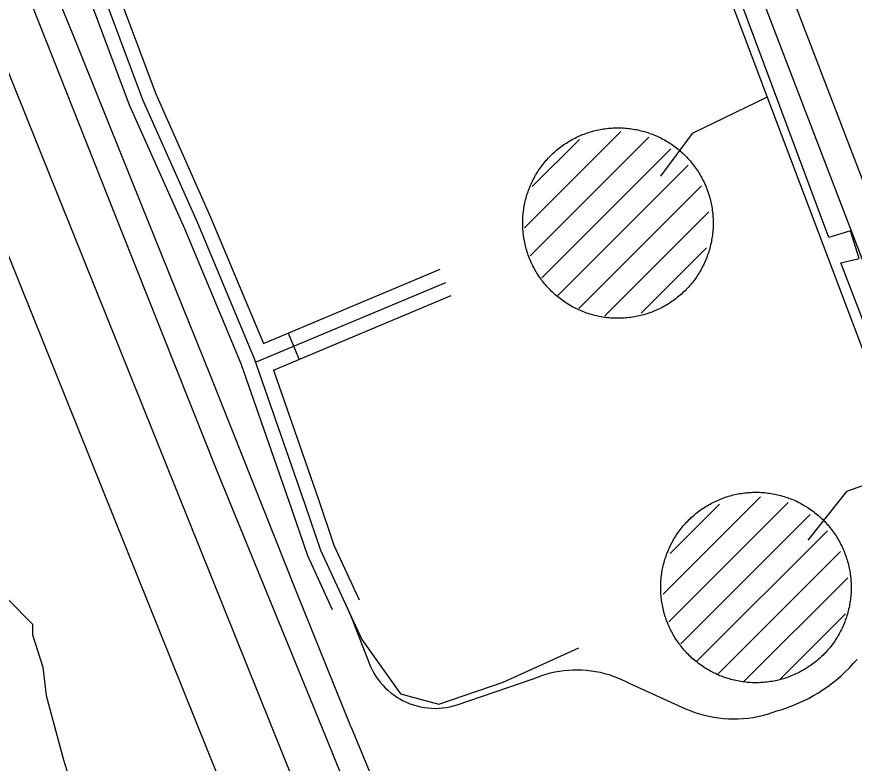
# Model space of a CAD drawing. Extents: x 3694830 to 3732949, y 415201 to 440970.
# Drawn here: x 3710912 to 3711792, y 428387 to 429171 of the extents above; entities that cross this region are included whole.
import ezdxf

# ---------------------------------------------------------------- set-up
doc = ezdxf.new("R2010")
doc.units = 0
for name, color, linetype in [('V-DOMW-TANK', 7, 'Continuous'), ('V-ROAD-CNTR', 7, 'Continuous'), ('V-SITE-OTLN', 7, 'Continuous'), ('V-SITE-VEGE', 7, 'Continuous'), ('V-UTIL-LINE', 7, 'Continuous')]:
    doc.layers.add(name, color=color, linetype=linetype)

msp = doc.modelspace()

# ---------------------------------------------------------------- linework, layer by layer
at = {"layer": 'V-DOMW-TANK'}
for p, q in [((3711445.26, 428949.52), (3711546.45, 429050.71)), ((3711451.21, 428920.11), (3711575.9, 429044.8)), ((3711453.3, 428992.91), (3711502.93, 429042.54)), ((3711463.43, 428896.97), (3711599.02, 429032.56)), ((3711480.41, 428878.6), (3711617.35, 429015.54)), ((3711502.2, 428865.03), (3711631.03, 428993.87)), ((3711529.66, 428857.14), (3711638.85, 428966.33)), ((3711567.7, 428859.82), (3711636.47, 428928.59)), ((3711590.93, 428564.86), (3711693.09, 428667.02)), ((3711597.04, 428535.61), (3711722.36, 428660.93)), ((3711598.4, 428607.68), (3711650.2, 428659.48)), ((3711609.38, 428512.59), (3711745.37, 428648.58)), ((3711626.46, 428494.32), (3711763.61, 428631.47)), ((3711648.25, 428480.76), (3711777.2, 428609.71)), ((3711675.84, 428472.99), (3711784.92, 428582.07)), ((3711714.04, 428475.83), (3711782.35, 428544.14))]:
    msp.add_line(p, q, dxfattribs=at)
for points in [[(3711445.62, 428975.78), (3711446, 428977.48), (3711446.42, 428979.18), (3711446.86, 428980.87), (3711447.33, 428982.55), (3711447.84, 428984.23), (3711448.37, 428985.89), (3711448.93, 428987.54), (3711449.52, 428989.18), (3711450.14, 428990.82), (3711450.78, 428992.44), (3711451.46, 428994.05), (3711452.16, 428995.65), (3711452.89, 428997.24), (3711453.65, 428998.81), (3711454.43, 429000.37), (3711455.24, 429001.92), (3711456.08, 429003.45), (3711456.95, 429004.96), (3711457.84, 429006.46), (3711458.76, 429007.95), (3711459.7, 429009.42), (3711460.67, 429010.87), (3711461.67, 429012.31), (3711462.68, 429013.72), (3711463.73, 429015.12), (3711464.8, 429016.51), (3711465.89, 429017.87), (3711467, 429019.21), (3711468.14, 429020.54), (3711469.31, 429021.84), (3711470.49, 429023.12), (3711471.7, 429024.38), (3711472.93, 429025.63), (3711474.18, 429026.84), (3711475.45, 429028.04), (3711476.74, 429029.22), (3711478.05, 429030.37), (3711479.38, 429031.5), (3711480.73, 429032.6), (3711482.1, 429033.68), (3711483.5, 429034.74), (3711484.9, 429035.78), (3711486.33, 429036.79), (3711487.77, 429037.77), (3711489.23, 429038.73), (3711490.71, 429039.66), (3711492.2, 429040.57), (3711493.71, 429041.45), (3711495.23, 429042.3), (3711496.77, 429043.13), (3711498.32, 429043.93), (3711499.89, 429044.7), (3711501.46, 429045.45), (3711503.06, 429046.16), (3711504.66, 429046.85), (3711506.28, 429047.52), (3711507.9, 429048.15), (3711509.54, 429048.76), (3711511.19, 429049.33), (3711512.85, 429049.88), (3711514.52, 429050.4), (3711516.19, 429050.89), (3711517.88, 429051.35), (3711519.57, 429051.78), (3711521.27, 429052.18), (3711522.97, 429052.55), (3711524.69, 429052.9), (3711526.41, 429053.21), (3711528.13, 429053.49), (3711529.86, 429053.74), (3711531.59, 429053.96), (3711533.32, 429054.15), (3711535.06, 429054.31), (3711536.8, 429054.44), (3711538.55, 429054.54), (3711540.29, 429054.61), (3711542.04, 429054.65), (3711543.79, 429054.66), (3711545.53, 429054.64), (3711547.28, 429054.59), (3711549.02, 429054.5), (3711550.76, 429054.39), (3711552.5, 429054.25), (3711554.24, 429054.08), (3711555.98, 429053.87), (3711557.71, 429053.64), (3711559.43, 429053.37), (3711561.15, 429053.08), (3711562.87, 429052.75), (3711564.58, 429052.4), (3711566.28, 429052.01), (3711567.98, 429051.6), (3711569.67, 429051.15), (3711571.35, 429050.68), (3711573.02, 429050.18), (3711574.68, 429049.65), (3711576.34, 429049.09), (3711577.98, 429048.5), (3711579.62, 429047.88), (3711581.24, 429047.23)], [(3711581.24, 429047.23), (3711582.85, 429046.56), (3711584.44, 429045.86), (3711586.03, 429045.13), (3711587.61, 429044.37), (3711589.16, 429043.58), (3711590.71, 429042.77), (3711592.24, 429041.93), (3711593.76, 429041.07), (3711595.26, 429040.18), (3711596.75, 429039.26), (3711598.21, 429038.31), (3711599.67, 429037.34), (3711601.1, 429036.35), (3711602.52, 429035.33), (3711603.92, 429034.29), (3711605.3, 429033.22), (3711606.67, 429032.13), (3711608.01, 429031.01), (3711609.33, 429029.87), (3711610.63, 429028.71), (3711611.92, 429027.53), (3711613.18, 429026.32), (3711614.42, 429025.09), (3711615.64, 429023.84), (3711616.84, 429022.57), (3711618.01, 429021.28), (3711619.16, 429019.96), (3711620.29, 429018.63), (3711621.4, 429017.28), (3711622.48, 429015.91), (3711623.54, 429014.52), (3711624.57, 429013.11), (3711625.58, 429011.69), (3711626.56, 429010.24), (3711627.52, 429008.78), (3711628.46, 429007.31), (3711629.36, 429005.82), (3711630.24, 429004.31), (3711631.1, 429002.79), (3711631.93, 429001.25), (3711632.72, 428999.7), (3711633.5, 428998.13), (3711634.24, 428996.55), (3711634.96, 428994.96), (3711635.65, 428993.35), (3711636.31, 428991.74), (3711636.95, 428990.11), (3711637.55, 428988.47), (3711638.13, 428986.83), (3711638.68, 428985.17), (3711639.2, 428983.5), (3711639.69, 428981.82), (3711640.15, 428980.14), (3711640.58, 428978.45), (3711640.98, 428976.75), (3711641.35, 428975.04), (3711641.69, 428973.33), (3711642, 428971.61), (3711642.29, 428969.89), (3711642.54, 428968.16)], [(3711539.54, 428854.64), (3711537.79, 428854.72), (3711536.05, 428854.83), (3711534.31, 428854.97), (3711532.57, 428855.15), (3711530.84, 428855.35), (3711529.11, 428855.59), (3711527.38, 428855.85), (3711525.66, 428856.15), (3711523.94, 428856.47), (3711522.23, 428856.83), (3711520.53, 428857.21), (3711518.83, 428857.62), (3711517.14, 428858.07), (3711515.46, 428858.54), (3711513.79, 428859.04), (3711512.13, 428859.57), (3711510.47, 428860.13), (3711508.83, 428860.72), (3711507.2, 428861.34), (3711505.58, 428861.99), (3711503.96, 428862.66), (3711502.37, 428863.36), (3711500.78, 428864.09), (3711499.21, 428864.85), (3711497.65, 428865.64), (3711496.1, 428866.45), (3711494.57, 428867.29), (3711493.05, 428868.15), (3711491.55, 428869.04), (3711490.07, 428869.96), (3711488.6, 428870.91), (3711487.14, 428871.88), (3711485.71, 428872.87), (3711484.29, 428873.89), (3711482.89, 428874.93), (3711481.51, 428876), (3711480.15, 428877.09), (3711478.8, 428878.21), (3711477.48, 428879.35), (3711476.18, 428880.51), (3711474.89, 428881.7), (3711473.63, 428882.9), (3711472.39, 428884.13), (3711471.17, 428885.38), (3711469.98, 428886.65), (3711468.8, 428887.94), (3711467.65, 428889.26), (3711466.52, 428890.59), (3711465.41, 428891.94), (3711464.33, 428893.31), (3711463.27, 428894.7), (3711462.24, 428896.11), (3711461.23, 428897.53), (3711460.25, 428898.98), (3711459.29, 428900.44), (3711458.36, 428901.91), (3711457.45, 428903.4), (3711456.57, 428904.91), (3711455.71, 428906.43), (3711454.89, 428907.97), (3711454.09, 428909.53), (3711453.31, 428911.09), (3711452.57, 428912.67), (3711451.85, 428914.26), (3711451.16, 428915.86), (3711450.5, 428917.48), (3711449.86, 428919.11), (3711449.26, 428920.74), (3711448.68, 428922.39), (3711448.14, 428924.05), (3711447.62, 428925.72), (3711447.12, 428927.4), (3711446.67, 428929.08), (3711446.23, 428930.77), (3711445.83, 428932.47), (3711445.46, 428934.18), (3711445.12, 428935.89), (3711444.81, 428937.61), (3711444.53, 428939.33), (3711444.27, 428941.06), (3711444.05, 428942.79), (3711443.86, 428944.53), (3711443.7, 428946.27), (3711443.57, 428948.01), (3711443.47, 428949.75), (3711443.4, 428951.5), (3711443.36, 428953.24), (3711443.35, 428954.99), (3711443.38, 428956.73), (3711443.43, 428958.48), (3711443.51, 428960.22), (3711443.62, 428961.97), (3711443.77, 428963.71), (3711443.94, 428965.44), (3711444.15, 428967.18), (3711444.38, 428968.91), (3711444.65, 428970.63), (3711444.94, 428972.36), (3711445.27, 428974.07), (3711445.62, 428975.78)], [(3711642.54, 428968.16), (3711642.76, 428966.43), (3711642.95, 428964.69), (3711643.11, 428962.95), (3711643.24, 428961.21), (3711643.34, 428959.47), (3711643.41, 428957.73), (3711643.45, 428955.98), (3711643.46, 428954.23), (3711643.44, 428952.49), (3711643.38, 428950.74), (3711643.3, 428949), (3711643.19, 428947.25), (3711643.04, 428945.51), (3711642.87, 428943.78), (3711642.67, 428942.04), (3711642.43, 428940.31), (3711642.17, 428938.59), (3711641.87, 428936.86), (3711641.55, 428935.15), (3711641.19, 428933.44), (3711640.81, 428931.73), (3711640.39, 428930.04), (3711639.95, 428928.35), (3711639.48, 428926.67), (3711638.98, 428925), (3711638.44, 428923.33), (3711637.88, 428921.68), (3711637.29, 428920.04), (3711636.68, 428918.4), (3711636.03, 428916.78), (3711635.35, 428915.17), (3711634.66, 428913.57), (3711633.92, 428911.98), (3711633.17, 428910.41), (3711632.38, 428908.85), (3711631.57, 428907.31), (3711630.73, 428905.77), (3711629.86, 428904.26), (3711628.97, 428902.76), (3711628.05, 428901.27), (3711627.11, 428899.8), (3711626.14, 428898.35), (3711625.15, 428896.91), (3711624.13, 428895.49), (3711623.08, 428894.1), (3711622.01, 428892.71), (3711620.92, 428891.35), (3711619.81, 428890.01), (3711618.67, 428888.68), (3711617.5, 428887.38), (3711616.32, 428886.1), (3711615.12, 428884.84), (3711613.89, 428883.6), (3711612.64, 428882.38), (3711611.37, 428881.18), (3711610.07, 428880.01), (3711608.76, 428878.85), (3711607.43, 428877.73), (3711606.08, 428876.62), (3711604.71, 428875.54), (3711603.32, 428874.48), (3711601.91, 428873.45), (3711600.48, 428872.44), (3711599.04, 428871.45), (3711597.58, 428870.49), (3711596.11, 428869.56), (3711594.61, 428868.66), (3711593.1, 428867.78), (3711591.58, 428866.92), (3711590.04, 428866.09), (3711588.49, 428865.29), (3711586.93, 428864.52), (3711585.35, 428863.77), (3711583.76, 428863.05), (3711582.15, 428862.36), (3711580.53, 428861.7), (3711578.91, 428861.07), (3711577.27, 428860.46), (3711575.62, 428859.89), (3711573.96, 428859.34), (3711572.3, 428858.82), (3711570.62, 428858.33), (3711568.94, 428857.87), (3711567.24, 428857.44), (3711565.54, 428857.04), (3711563.84, 428856.67), (3711562.12, 428856.33), (3711560.41, 428856.01), (3711558.68, 428855.73), (3711556.96, 428855.48), (3711555.22, 428855.26), (3711553.49, 428855.07), (3711551.75, 428854.91), (3711550.01, 428854.78), (3711548.26, 428854.68), (3711546.52, 428854.61), (3711544.77, 428854.57), (3711543.03, 428854.56), (3711541.28, 428854.58), (3711539.54, 428854.64)], [(3711590.6, 428592.98), (3711590.98, 428594.68), (3711591.4, 428596.38), (3711591.84, 428598.06), (3711592.32, 428599.74), (3711592.82, 428601.42), (3711593.35, 428603.08), (3711593.91, 428604.73), (3711594.5, 428606.38), (3711595.12, 428608.01), (3711595.76, 428609.64), (3711596.44, 428611.24), (3711597.14, 428612.84), (3711597.87, 428614.43), (3711598.63, 428616), (3711599.41, 428617.56), (3711600.22, 428619.11), (3711601.06, 428620.64), (3711601.93, 428622.16), (3711602.82, 428623.66), (3711603.74, 428625.15), (3711604.68, 428626.61), (3711605.65, 428628.07), (3711606.65, 428629.5), (3711607.67, 428630.92), (3711608.71, 428632.32), (3711609.78, 428633.7), (3711610.87, 428635.06), (3711611.98, 428636.41), (3711613.13, 428637.73), (3711614.29, 428639.03), (3711615.47, 428640.32), (3711616.68, 428641.58), (3711617.91, 428642.82), (3711619.16, 428644.04), (3711620.43, 428645.24), (3711621.72, 428646.41), (3711623.03, 428647.56), (3711624.37, 428648.69), (3711625.72, 428649.8), (3711627.09, 428650.88), (3711628.48, 428651.94), (3711629.89, 428652.97), (3711631.31, 428653.98), (3711632.75, 428654.96), (3711634.21, 428655.92), (3711635.69, 428656.85), (3711637.18, 428657.76), (3711638.69, 428658.64), (3711640.21, 428659.49), (3711641.75, 428660.32), (3711643.3, 428661.12), (3711644.87, 428661.9), (3711646.45, 428662.64), (3711648.04, 428663.36), (3711649.64, 428664.05), (3711651.26, 428664.71), (3711652.88, 428665.35), (3711654.52, 428665.95), (3711656.17, 428666.53), (3711657.83, 428667.08), (3711659.5, 428667.59), (3711661.17, 428668.08), (3711662.86, 428668.54), (3711664.55, 428668.97), (3711666.25, 428669.38), (3711667.96, 428669.75), (3711669.67, 428670.09), (3711671.39, 428670.4), (3711673.11, 428670.68), (3711674.84, 428670.93), (3711676.57, 428671.16), (3711678.31, 428671.35), (3711680.04, 428671.51), (3711681.79, 428671.64), (3711683.53, 428671.74), (3711685.27, 428671.81), (3711687.02, 428671.85), (3711688.77, 428671.85), (3711690.51, 428671.84), (3711692.26, 428671.78), (3711694, 428671.7), (3711695.74, 428671.59), (3711697.48, 428671.44), (3711699.22, 428671.27), (3711700.96, 428671.06), (3711702.68, 428670.83), (3711704.41, 428670.57), (3711706.13, 428670.27), (3711707.85, 428669.95), (3711709.56, 428669.59), (3711711.26, 428669.21), (3711712.96, 428668.79), (3711714.65, 428668.35), (3711716.33, 428667.88), (3711718, 428667.37), (3711719.67, 428666.84), (3711721.32, 428666.28), (3711722.96, 428665.69), (3711724.6, 428665.08), (3711726.22, 428664.43)], [(3711726.22, 428664.43), (3711727.83, 428663.75), (3711729.43, 428663.05), (3711731.02, 428662.32), (3711732.59, 428661.56), (3711734.15, 428660.78), (3711735.69, 428659.97), (3711737.23, 428659.13), (3711738.74, 428658.26), (3711740.24, 428657.37), (3711741.73, 428656.45), (3711743.2, 428655.51), (3711744.65, 428654.54), (3711746.08, 428653.54), (3711747.5, 428652.52), (3711748.9, 428651.48), (3711750.28, 428650.41), (3711751.65, 428649.32), (3711752.99, 428648.21), (3711754.31, 428647.07), (3711755.62, 428645.9), (3711756.9, 428644.72), (3711758.16, 428643.51), (3711759.4, 428642.28), (3711760.62, 428641.03), (3711761.82, 428639.76), (3711762.99, 428638.47), (3711764.15, 428637.16), (3711765.27, 428635.83), (3711766.38, 428634.48), (3711767.46, 428633.1), (3711768.52, 428631.72), (3711769.55, 428630.31), (3711770.56, 428628.88), (3711771.54, 428627.44), (3711772.5, 428625.98), (3711773.44, 428624.5), (3711774.35, 428623.01), (3711775.22, 428621.5), (3711776.08, 428619.98), (3711776.91, 428618.44), (3711777.71, 428616.89), (3711778.48, 428615.32), (3711779.23, 428613.75), (3711779.94, 428612.15), (3711780.63, 428610.55), (3711781.3, 428608.93), (3711781.93, 428607.31), (3711782.54, 428605.67), (3711783.11, 428604.02), (3711783.66, 428602.36), (3711784.18, 428600.7), (3711784.67, 428599.02), (3711785.13, 428597.34), (3711785.56, 428595.64), (3711785.96, 428593.94), (3711786.33, 428592.23), (3711786.67, 428590.52), (3711786.98, 428588.8), (3711787.27, 428587.08), (3711787.52, 428585.36)], [(3711684.52, 428471.83), (3711682.77, 428471.91), (3711681.03, 428472.02), (3711679.29, 428472.17), (3711677.55, 428472.34), (3711675.82, 428472.55), (3711674.09, 428472.78), (3711672.36, 428473.04), (3711670.64, 428473.34), (3711668.93, 428473.66), (3711667.22, 428474.02), (3711665.51, 428474.4), (3711663.82, 428474.82), (3711662.13, 428475.26), (3711660.45, 428475.73), (3711658.77, 428476.24), (3711657.11, 428476.77), (3711655.46, 428477.33), (3711653.81, 428477.92), (3711652.18, 428478.54), (3711650.56, 428479.18), (3711648.95, 428479.85), (3711647.35, 428480.56), (3711645.76, 428481.29), (3711644.19, 428482.04), (3711642.63, 428482.83), (3711641.08, 428483.64), (3711639.55, 428484.48), (3711638.03, 428485.35), (3711636.53, 428486.24), (3711635.05, 428487.16), (3711633.58, 428488.1), (3711632.12, 428489.07), (3711630.69, 428490.07), (3711629.27, 428491.09), (3711627.87, 428492.13), (3711626.49, 428493.2), (3711625.13, 428494.29), (3711623.79, 428495.4), (3711622.46, 428496.54), (3711621.16, 428497.71), (3711619.88, 428498.89), (3711618.61, 428500.1), (3711617.37, 428501.33), (3711616.15, 428502.58), (3711614.96, 428503.85), (3711613.78, 428505.14), (3711612.63, 428506.45), (3711611.5, 428507.78), (3711610.39, 428509.13), (3711609.31, 428510.51), (3711608.25, 428511.89), (3711607.22, 428513.3), (3711606.21, 428514.73), (3711605.23, 428516.17), (3711604.27, 428517.63), (3711603.34, 428519.1), (3711602.43, 428520.6), (3711601.55, 428522.1), (3711600.7, 428523.63), (3711599.87, 428525.17), (3711599.07, 428526.72), (3711598.3, 428528.29), (3711597.55, 428529.86), (3711596.83, 428531.46), (3711596.14, 428533.06), (3711595.48, 428534.67), (3711594.85, 428536.3), (3711594.24, 428537.94), (3711593.66, 428539.59), (3711593.12, 428541.25), (3711592.6, 428542.91), (3711592.11, 428544.59), (3711591.65, 428546.27), (3711591.22, 428547.97), (3711590.81, 428549.67), (3711590.44, 428551.37), (3711590.1, 428553.09), (3711589.79, 428554.8), (3711589.51, 428556.53), (3711589.26, 428558.26), (3711589.04, 428559.99), (3711588.85, 428561.72), (3711588.68, 428563.46), (3711588.55, 428565.2), (3711588.45, 428566.95), (3711588.38, 428568.69), (3711588.34, 428570.44), (3711588.33, 428572.18), (3711588.36, 428573.93), (3711588.41, 428575.67), (3711588.49, 428577.42), (3711588.6, 428579.16), (3711588.75, 428580.9), (3711588.92, 428582.64), (3711589.13, 428584.37), (3711589.36, 428586.1), (3711589.63, 428587.83), (3711589.92, 428589.55), (3711590.25, 428591.27), (3711590.6, 428592.98)], [(3711787.52, 428585.36), (3711787.74, 428583.62), (3711787.93, 428581.89), (3711788.09, 428580.15), (3711788.22, 428578.41), (3711788.32, 428576.66), (3711788.39, 428574.92), (3711788.43, 428573.17), (3711788.44, 428571.43), (3711788.42, 428569.68), (3711788.37, 428567.93), (3711788.28, 428566.19), (3711788.17, 428564.45), (3711788.02, 428562.71), (3711787.85, 428560.97), (3711787.65, 428559.24), (3711787.41, 428557.51), (3711787.15, 428555.78), (3711786.85, 428554.06), (3711786.53, 428552.34), (3711786.17, 428550.63), (3711785.79, 428548.93), (3711785.38, 428547.23), (3711784.93, 428545.54), (3711784.46, 428543.86), (3711783.96, 428542.19), (3711783.43, 428540.53), (3711782.86, 428538.87), (3711782.28, 428537.23), (3711781.66, 428535.6), (3711781.01, 428533.97), (3711780.33, 428532.36), (3711779.64, 428530.77), (3711778.9, 428529.18), (3711778.15, 428527.6), (3711777.36, 428526.05), (3711776.55, 428524.5), (3711775.71, 428522.97), (3711774.84, 428521.45), (3711773.95, 428519.95), (3711773.03, 428518.46), (3711772.09, 428517), (3711771.12, 428515.55), (3711770.13, 428514.11), (3711769.11, 428512.69), (3711768.06, 428511.29), (3711767, 428509.91), (3711765.9, 428508.55), (3711764.79, 428507.2), (3711763.65, 428505.88), (3711762.49, 428504.58), (3711761.3, 428503.29), (3711760.1, 428502.03), (3711758.87, 428500.79), (3711757.62, 428499.57), (3711756.35, 428498.37), (3711755.05, 428497.2), (3711753.74, 428496.05), (3711752.41, 428494.92), (3711751.06, 428493.81), (3711749.69, 428492.73), (3711748.3, 428491.67), (3711746.89, 428490.64), (3711745.46, 428489.63), (3711744.02, 428488.65), (3711742.56, 428487.69), (3711741.08, 428486.76), (3711739.59, 428485.85), (3711738.08, 428484.97), (3711736.56, 428484.11), (3711735.02, 428483.29), (3711733.47, 428482.49), (3711731.91, 428481.71), (3711730.33, 428480.97), (3711728.74, 428480.25), (3711727.13, 428479.56), (3711725.52, 428478.9), (3711723.89, 428478.26), (3711722.25, 428477.66), (3711720.6, 428477.08), (3711718.94, 428476.53), (3711717.28, 428476.02), (3711715.6, 428475.52), (3711713.92, 428475.07), (3711712.23, 428474.63), (3711710.52, 428474.23), (3711708.82, 428473.86), (3711707.11, 428473.52), (3711705.39, 428473.21), (3711703.66, 428472.93), (3711701.94, 428472.67), (3711700.21, 428472.45), (3711698.47, 428472.26), (3711696.73, 428472.1), (3711694.99, 428471.97), (3711693.25, 428471.87), (3711691.5, 428471.8), (3711689.75, 428471.76), (3711688.01, 428471.75), (3711686.26, 428471.78), (3711684.52, 428471.83)]]:
    msp.add_lwpolyline(points, dxfattribs=at)
at = {"layer": 'V-ROAD-CNTR'}
msp.add_line((3711196.82, 428838.98), (3711208.44, 428811.32), dxfattribs=at)
for points in [[(3711519.61, 429731.09), (3711879.34, 428793.66), (3711895.96, 428745.34)], [(3711492.18, 429718.83), (3711851.14, 428783.4), (3711901.3, 428637.58), (3711930.49, 428574.5), (3711961.84, 428544.04), (3712015.66, 428556.21), (3712153.82, 428608.81), (3712581.72, 428770.22), (3712674.48, 428805.66)], [(3711048.12, 429563.32), (3711010.93, 429521.86), (3710949.8, 429463.6), (3710928.76, 429393.2), (3710954.23, 429306.4), (3710972.31, 429275.89), (3711043.9, 429084.56), (3711101.74, 428954.95), (3711161.23, 428812.48), (3711214.6, 428659.35), (3711231.07, 428610.87), (3711274.25, 428517.05), (3711315.02, 428460), (3711355.4, 428449.23), (3711422.79, 428472.44), (3711502.36, 428508.56)], [(3710993.65, 429526.12), (3710936.56, 429471.72), (3710913.11, 429393.24), (3710940.37, 429300.37), (3710958.73, 429269.39), (3711030.01, 429078.87), (3711087.97, 428949), (3711147.21, 428807.11), (3711200.42, 428654.47), (3711217.11, 428605.31), (3711243.16, 428548.73)], [(3711262.8, 428425.91), (3711205.16, 428569.11), (3711115.26, 428794.64), (3711043.2, 428973.13), (3710972.51, 429148.85), (3710879.17, 429375.08), (3710843.84, 429470.87)], [(3710797.87, 429373.97), (3711300.64, 428124.66), (3711527.17, 427566.78), (3711704.8, 427131.03)], [(3710731.19, 429347.14), (3711234, 428097.72), (3711460.59, 427539.69), (3711638.24, 427103.9)], [(3710991.75, 429266.75), (3711057.79, 429090.25), (3711115.52, 428960.9), (3711170.96, 428828.11)], [(3711170.96, 428828.11), (3711356.66, 428906.15)], [(3711162.67, 428808.35), (3711362.47, 428892.32)], [(3711181.47, 428799.98), (3711368.28, 428878.5)], [(3711181.47, 428799.98), (3711228.79, 428664.23), (3711245.02, 428616.43), (3711271.59, 428558.69)], [(3711256.64, 428556.21), (3711263.74, 428539.19), (3711282.06, 428492.25), (3711283.55, 428488.67), (3711285.23, 428485.17), (3711287.1, 428481.76), (3711289.14, 428478.46), (3711291.35, 428475.27), (3711293.72, 428472.19), (3711296.25, 428469.25), (3711298.94, 428466.44), (3711301.76, 428463.78), (3711304.72, 428461.26), (3711307.81, 428458.91), (3711311.02, 428456.72), (3711314.33, 428454.7), (3711317.75, 428452.85), (3711321.26, 428451.19), (3711324.85, 428449.71), (3711328.52, 428448.43), (3711332.24, 428447.34), (3711336.02, 428446.44), (3711339.84, 428445.74), (3711343.69, 428445.24), (3711347.57, 428444.95), (3711351.45, 428444.86), (3711355.33, 428444.97), (3711359.2, 428445.28), (3711363.05, 428445.8), (3711366.86, 428446.51), (3711370.64, 428447.43), (3711374.36, 428448.54), (3711454.45, 428475.91), (3711458.87, 428477.73), (3711463.36, 428479.37), (3711467.92, 428480.82), (3711472.54, 428482.07), (3711477.2, 428483.13), (3711481.91, 428483.99), (3711486.64, 428484.65), (3711491.4, 428485.11), (3711496.18, 428485.38), (3711500.96, 428485.44), (3711505.74, 428485.3), (3711510.51, 428484.96), (3711515.26, 428484.41), (3711519.99, 428483.67), (3711524.68, 428482.73), (3711529.33, 428481.6), (3711533.92, 428480.27), (3711538.45, 428478.75), (3711542.92, 428477.04), (3711547.31, 428475.14), (3711551.61, 428473.06), (3711555.83, 428470.8), (3711614.39, 428444.42), (3711619.17, 428442.43)], [(3711619.17, 428442.43), (3711624.02, 428440.64), (3711628.95, 428439.05), (3711633.94, 428437.67), (3711638.98, 428436.49), (3711644.06, 428435.52), (3711649.19, 428434.76), (3711654.34, 428434.21), (3711659.5, 428433.87), (3711664.68, 428433.74), (3711669.85, 428433.83), (3711675.02, 428434.13), (3711680.18, 428434.64), (3711685.3, 428435.36), (3711690.39, 428436.29), (3711695.44, 428437.43), (3711700.44, 428438.78), (3711705.38, 428440.33), (3711710.25, 428442.08), (3711715.99, 428443.8), (3711721.66, 428445.72), (3711727.26, 428447.84), (3711732.78, 428450.15), (3711738.21, 428452.65), (3711743.56, 428455.34), (3711748.81, 428458.22), (3711753.95, 428461.28), (3711758.98, 428464.52), (3711763.9, 428467.93), (3711768.69, 428471.52), (3711773.36, 428475.27), (3711777.89, 428479.18), (3711782.28, 428483.25), (3711786.52, 428487.47), (3711790.62, 428491.83), (3711794.56, 428496.34)], [(3711262.8, 428425.91), (3711313.51, 428302.77), (3711382.75, 428125.54), (3711430.4, 428015.13), (3711471.74, 427910.06), (3711501.7, 427831.53), (3711523.38, 427773.17)]]:
    msp.add_lwpolyline(points, dxfattribs=at)
at = {"layer": 'V-SITE-OTLN'}
msp.add_lwpolyline([(3713417.81, 428405.99), (3711548.71, 427695.64), (3711535.55, 427695.76), (3711525.71, 427699.14), (3711238.46, 428410.05), (3711122.2, 428694.03), (3711021.7, 428946.3), (3710913.68, 429219.94), (3710816.6, 429466), (3710754.04, 429605.55), (3710668.66, 429850.21), (3710561.9, 430083.21), (3710491.47, 430254.85), (3710471.65, 430309.29), (3710425.94, 430443.33), (3710357.41, 430686.1), (3710313.44, 430893.16)], dxfattribs=at)
at = {"layer": 'V-SITE-VEGE'}
msp.add_lwpolyline([(3710902.54, 428559.52), (3710928.45, 428533.14), (3710928.35, 428521.94), (3710939.25, 428488.22), (3710942.72, 428458.31), (3710960.79, 428390.91), (3710964.43, 428379.67), (3710975.44, 428357.16), (3710982.64, 428327.22), (3711012.02, 428270.92), (3711015.65, 428259.68), (3711026.66, 428237.18), (3711037.7, 428218.4), (3711070.78, 428158.34), (3711085.42, 428124.59), (3711100.12, 428098.31), (3711140.54, 428023.25), (3711173.56, 427955.72), (3711199.27, 427906.92), (3711210.24, 427880.68), (3711232.38, 427850.6), (3711235.88, 427824.42), (3711243.19, 427805.68), (3711265.19, 427760.66)], dxfattribs=at)
at = {"layer": 'V-UTIL-LINE'}
for points in [[(3711858.56, 428702.74), (3711777.61, 428912.77), (3711796.86, 428917.29), (3711787.78, 428946.64), (3711764.86, 428939.37), (3711636.64, 429283.28), (3711656.81, 429289.64), (3711644.06, 429317.16), (3711626.65, 429314.46), (3711522.96, 429581.34), (3711400.2, 429913.33), (3711420.38, 429920.6), (3711409.46, 429945.37), (3711387.46, 429940.85), (3711288.35, 430210.47), (3711303.93, 430213.17), (3711293.02, 430241.61), (3711278.33, 430232.49), (3711181.93, 430487.44), (3711197.53, 430494.73), (3711188.44, 430522.24), (3711165.52, 430515.89), (3710949.96, 431078.08), (3710889.26, 431245.4)], [(3711528.33, 429538.27), (3711644.75, 429233.79), (3711700.22, 429087.05), (3711621.33, 429048.79), (3711588.22, 429003.99)], [(3711700.22, 429087.05), (3711848.46, 428695.44), (3711783.35, 428672.72), (3711742.9, 428621.53)]]:
    msp.add_lwpolyline(points, dxfattribs=at)

doc.saveas('drawing.dxf')
